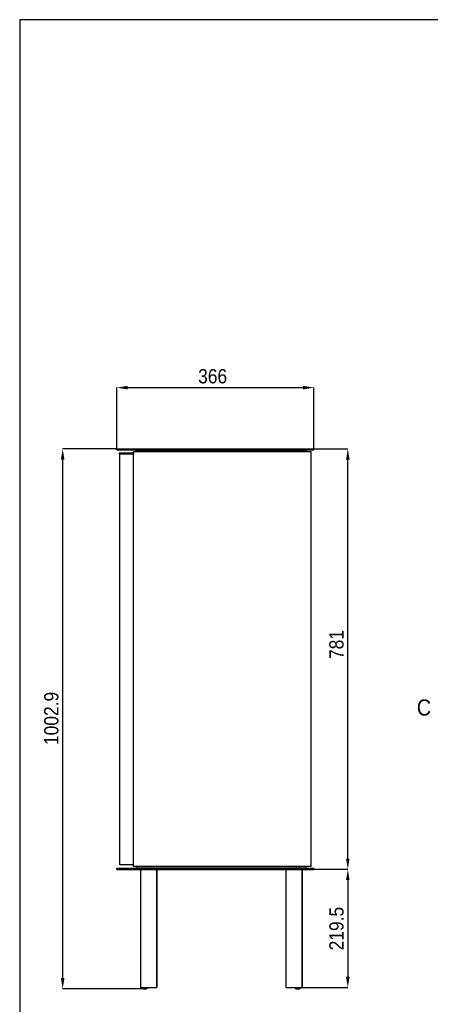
# Model space of a CAD drawing. Header units: millimetres. Extents: x -31 to 4069, y 62 to 2932.
# Tile 490 of 492: x -31 to 732, y 1103 to 2932. Entities that reach past the tile are written whole.
import ezdxf

# ---------------------------------------------------------------- set-up
doc = ezdxf.new("R2010")
doc.units = ezdxf.units.MM
doc.header["$LTSCALE"] = 10
doc.header["$PDSIZE"] = -1
doc.linetypes.add('SLD-Solido', pattern=[0])
for name, color, linetype in [('QUOTE', 1, 'SLD-Solido'), ('SCHIZZI', 9, 'Continuous'), ('SEZIONI', 9, 'SLD-Solido')]:
    doc.layers.add(name, color=color, linetype=linetype)
doc.styles.add('SLDTEXTSTYLE0', font='Gothic.ttf', dxfattribs={"width": 0.913})
doc.dimstyles.new('SLDDIMSTYLE0', dxfattribs={"dimtxt": 26.458333, "dimasz": 20, "dimexe": 0, "dimexo": 0.0625, "dimgap": 6.614583, "dimtad": 1, "dimdec": 1, "dimrnd": 1e-09, "dimzin": 12, "dimdsep": 46, "dimtxsty": 'SLDTEXTSTYLE0', "dimsah": 1, "dimcen": 0.09, "dimadec": 0, "dimazin": 3, "dimtfac": 1, "dimtdec": 1, "dimtofl": 0, "dimtmove": 0, "dimatfit": 3, "dimfxl": 0, "dimfrac": 2, "dimtolj": 1, "dimtzin": 12, "dimarcsym": 0})

# ---------------------------------------------------------------- blocks, each defined once
blk = doc.blocks.new('_D_1')
at = {"layer": 'Defpoints', "color": 0}
for p in [(149.3, 2135), (48.5, 1132), (201, 1132)]:
    blk.add_point(p, dxfattribs=at)
at = {"layer": 'QUOTE', "color": 0, "lineweight": -2}
for p, q in [((149.2, 2135), (48.5, 2135)), ((48.5, 2115), (48.5, 1152)), ((200.9, 1132), (48.5, 1132))]:
    blk.add_line(p, q, dxfattribs=at)
at = {"layer": 'QUOTE', "color": 0}
for points in [[(45.2, 2115), (51.9, 2115), (48.5, 2135)], [(45.2, 1152), (51.9, 1152), (48.5, 1132)]]:
    blk.add_solid(points, dxfattribs=at)
at = {"layer": 'QUOTE', "color": 0, "insert": (14.1, 1634.3), "char_height": 26.46, "attachment_point": 2, "rotation": 90, "style": 'SLDTEXTSTYLE0'}
blk.add_mtext('\\A1;1002.9', dxfattribs=at)
blk = doc.blocks.new('_D_2')
at = {"layer": 'Defpoints', "color": 0}
for p in [(515.3, 2248.8), (149.3, 2135), (515.3, 2135)]:
    blk.add_point(p, dxfattribs=at)
at = {"layer": 'QUOTE', "color": 0, "lineweight": -2}
for p, q in [((149.3, 2135), (149.3, 2248.8)), ((169.3, 2248.8), (495.3, 2248.8)), ((515.3, 2135), (515.3, 2248.8))]:
    blk.add_line(p, q, dxfattribs=at)
at = {"layer": 'QUOTE', "color": 0}
for points in [[(169.3, 2252.1), (169.3, 2245.4), (149.3, 2248.8)], [(495.3, 2252.1), (495.3, 2245.4), (515.3, 2248.8)]]:
    blk.add_solid(points, dxfattribs=at)
at = {"layer": 'QUOTE', "color": 0, "insert": (327.2, 2283.2), "char_height": 26.46, "attachment_point": 2, "style": 'SLDTEXTSTYLE0'}
blk.add_mtext('\\A1;366', dxfattribs=at)
blk = doc.blocks.new('_D_3')
at = {"layer": 'Defpoints', "color": 0}
for p in [(515.3, 1354), (493.3, 1134.5), (578.4, 1134.5)]:
    blk.add_point(p, dxfattribs=at)
at = {"layer": 'QUOTE', "color": 0, "lineweight": -2}
for p, q in [((515.3, 1354), (578.4, 1354)), ((578.4, 1334), (578.4, 1154.5)), ((493.3, 1134.5), (578.4, 1134.5))]:
    blk.add_line(p, q, dxfattribs=at)
at = {"layer": 'QUOTE', "color": 0}
for points in [[(575.1, 1334), (581.7, 1334), (578.4, 1354)], [(575.1, 1154.5), (581.7, 1154.5), (578.4, 1134.5)]]:
    blk.add_solid(points, dxfattribs=at)
at = {"layer": 'QUOTE', "color": 0, "insert": (544, 1243.9), "char_height": 26.46, "attachment_point": 2, "rotation": 90, "style": 'SLDTEXTSTYLE0'}
blk.add_mtext('\\A1;219.5', dxfattribs=at)
blk = doc.blocks.new('_D_4')
at = {"layer": 'Defpoints', "color": 0}
for p in [(515.3, 2135), (578.4, 2135), (515.3, 1354)]:
    blk.add_point(p, dxfattribs=at)
at = {"layer": 'QUOTE', "color": 0, "lineweight": -2}
for p, q in [((515.3, 2135), (578.4, 2135)), ((578.4, 1374), (578.4, 2115)), ((515.3, 1354), (578.4, 1354))]:
    blk.add_line(p, q, dxfattribs=at)
at = {"layer": 'QUOTE', "color": 0}
for points in [[(575.1, 2115), (581.7, 2115), (578.4, 2135)], [(575.1, 1374), (581.7, 1374), (578.4, 1354)]]:
    blk.add_solid(points, dxfattribs=at)
at = {"layer": 'QUOTE', "color": 0, "insert": (544, 1771.6), "char_height": 26.46, "attachment_point": 2, "rotation": 90, "style": 'SLDTEXTSTYLE0'}
blk.add_mtext('\\A1;781', dxfattribs=at)

msp = doc.modelspace()

# ---------------------------------------------------------------- linework, layer by layer
for p, q in [((149.27, 2132.97), (149.27, 2134.97)), ((149.27, 2134.97), (155.27, 2134.97)), ((149.27, 2132.97), (155.27, 2132.97)), ((153.34, 2127.97), (153.34, 2125.97)), ((153.34, 2127.97), (153.98, 2127.97)), ((153.34, 2125.97), (153.98, 2125.97)), ((153.98, 2127.97), (156.89, 2127.97)), ((153.98, 2125.97), (156.89, 2125.97)), ((154.21, 2125.97), (154.21, 1362.97)), ((155.27, 2134.97), (509.27, 2134.97)), ((155.27, 2132.97), (509.27, 2132.97)), ((156.89, 2127.97), (158.01, 2127.97)), ((156.89, 2125.97), (158.01, 2125.97)), ((158.01, 2127.97), (158.01, 2125.97)), ((158.01, 2127.97), (161.55, 2127.97)), ((158.01, 2125.97), (161.55, 2125.97)), ((161.55, 2127.97), (163.94, 2127.97)), ((161.55, 2125.97), (163.94, 2125.97)), ((163.94, 2127.97), (177.39, 2127.97)), ((163.94, 2125.97), (177.39, 2125.97)), ((177.39, 2127.97), (180.39, 2127.97)), ((177.39, 2125.97), (180.39, 2125.97)), ((180.39, 2127.97), (180.39, 2129.47)), ((183.31, 2129.47), (180.39, 2129.47)), ((180.39, 2127.97), (180.39, 2125.97)), ((180.39, 1362.97), (180.39, 2125.97)), ((186.42, 2129.47), (183.31, 2129.47)), ((185.39, 2132.47), (185.39, 2129.97)), ((185.39, 2132.47), (190.39, 2132.47)), ((185.39, 2129.97), (190.39, 2129.97)), ((187.35, 2129.47), (186.42, 2129.47)), ((193.21, 2129.47), (187.35, 2129.47)), ((190.39, 2132.47), (496.14, 2132.47)), ((190.39, 2129.97), (496.14, 2129.97)), ((195.06, 2129.47), (193.21, 2129.47)), ((200.92, 2129.47), (195.06, 2129.47)), ((201.85, 2129.47), (200.92, 2129.47)), ((207.71, 2129.47), (201.85, 2129.47)), ((209.56, 2129.47), (207.71, 2129.47)), ((215.42, 2129.47), (209.56, 2129.47)), ((216.35, 2129.47), (215.42, 2129.47)), ((222.21, 2129.47), (216.35, 2129.47)), ((224.06, 2129.47), (222.21, 2129.47)), ((229.92, 2129.47), (224.06, 2129.47)), ((230.85, 2129.47), (229.92, 2129.47)), ((236.71, 2129.47), (230.85, 2129.47)), ((238.56, 2129.47), (236.71, 2129.47)), ((244.42, 2129.47), (238.56, 2129.47)), ((245.35, 2129.47), (244.42, 2129.47)), ((251.21, 2129.47), (245.35, 2129.47)), ((253.06, 2129.47), (251.21, 2129.47)), ((258.92, 2129.47), (253.06, 2129.47)), ((259.85, 2129.47), (258.92, 2129.47)), ((265.71, 2129.47), (259.85, 2129.47)), ((267.56, 2129.47), (265.71, 2129.47)), ((273.42, 2129.47), (267.56, 2129.47)), ((274.35, 2129.47), (273.42, 2129.47)), ((280.21, 2129.47), (274.35, 2129.47)), ((282.06, 2129.47), (280.21, 2129.47)), ((287.92, 2129.47), (282.06, 2129.47)), ((288.85, 2129.47), (287.92, 2129.47)), ((294.71, 2129.47), (288.85, 2129.47)), ((296.56, 2129.47), (294.71, 2129.47)), ((302.42, 2129.47), (296.56, 2129.47)), ((303.35, 2129.47), (302.42, 2129.47)), ((309.21, 2129.47), (303.35, 2129.47)), ((311.06, 2129.47), (309.21, 2129.47)), ((316.92, 2129.47), (311.06, 2129.47)), ((317.85, 2129.47), (316.92, 2129.47)), ((323.71, 2129.47), (317.85, 2129.47)), ((325.56, 2129.47), (323.71, 2129.47)), ((331.42, 2129.47), (325.56, 2129.47)), ((332.35, 2129.47), (331.42, 2129.47)), ((338.21, 2129.47), (332.35, 2129.47)), ((340.06, 2129.47), (338.21, 2129.47)), ((345.92, 2129.47), (340.06, 2129.47)), ((346.85, 2129.47), (345.92, 2129.47)), ((352.71, 2129.47), (346.85, 2129.47)), ((354.56, 2129.47), (352.71, 2129.47)), ((360.42, 2129.47), (354.56, 2129.47)), ((361.35, 2129.47), (360.42, 2129.47)), ((367.21, 2129.47), (361.35, 2129.47)), ((369.06, 2129.47), (367.21, 2129.47)), ((374.92, 2129.47), (369.06, 2129.47)), ((375.85, 2129.47), (374.92, 2129.47)), ((381.71, 2129.47), (375.85, 2129.47)), ((383.56, 2129.47), (381.71, 2129.47)), ((389.42, 2129.47), (383.56, 2129.47)), ((390.35, 2129.47), (389.42, 2129.47)), ((396.21, 2129.47), (390.35, 2129.47)), ((398.06, 2129.47), (396.21, 2129.47)), ((403.92, 2129.47), (398.06, 2129.47)), ((404.85, 2129.47), (403.92, 2129.47)), ((410.71, 2129.47), (404.85, 2129.47)), ((412.56, 2129.47), (410.71, 2129.47)), ((418.42, 2129.47), (412.56, 2129.47)), ((419.35, 2129.47), (418.42, 2129.47)), ((425.21, 2129.47), (419.35, 2129.47)), ((427.06, 2129.47), (425.21, 2129.47)), ((432.92, 2129.47), (427.06, 2129.47)), ((433.85, 2129.47), (432.92, 2129.47)), ((439.71, 2129.47), (433.85, 2129.47)), ((441.56, 2129.47), (439.71, 2129.47)), ((447.42, 2129.47), (441.56, 2129.47)), ((448.35, 2129.47), (447.42, 2129.47)), ((454.21, 2129.47), (448.35, 2129.47)), ((456.06, 2129.47), (454.21, 2129.47)), ((461.92, 2129.47), (456.06, 2129.47)), ((462.85, 2129.47), (461.92, 2129.47)), ((468.71, 2129.47), (462.85, 2129.47)), ((470.56, 2129.47), (468.71, 2129.47)), ((476.42, 2129.47), (470.56, 2129.47)), ((477.35, 2129.47), (476.42, 2129.47)), ((483.21, 2129.47), (477.35, 2129.47)), ((485.06, 2129.47), (483.21, 2129.47)), ((490.92, 2129.47), (485.06, 2129.47)), ((491.85, 2129.47), (490.92, 2129.47)), ((497.71, 2129.47), (491.85, 2129.47)), ((496.14, 2132.47), (501.14, 2132.47)), ((496.14, 2129.97), (501.14, 2129.97)), ((499.56, 2129.47), (497.71, 2129.47)), ((506.07, 2129.47), (499.56, 2129.47)), ((501.14, 2132.47), (501.14, 2129.97)), ((506.92, 2129.47), (506.07, 2129.47)), ((510.33, 2129.47), (506.92, 2129.47)), ((509.27, 2134.97), (515.27, 2134.97)), ((509.27, 2132.97), (515.27, 2132.97)), ((510.56, 2129.47), (510.33, 2129.47)), ((510.56, 1359.47), (510.56, 2129.47)), ((515.27, 2132.97), (515.27, 2134.97)), ((149.27, 1353.97), (149.27, 1355.97)), ((149.27, 1355.97), (155.27, 1355.97)), ((149.27, 1353.97), (155.27, 1353.97)), ((154.21, 1362.97), (154.44, 1362.97)), ((154.44, 1362.97), (157.85, 1362.97)), ((155.27, 1355.97), (509.27, 1355.97)), ((155.27, 1353.97), (509.27, 1353.97)), ((157.85, 1362.97), (158.7, 1362.97)), ((158.7, 1362.97), (165.21, 1362.97)), ((165.21, 1362.97), (167.06, 1362.97)), ((167.06, 1362.97), (172.92, 1362.97)), ((167.93, 1356.03), (167.93, 1355.97)), ((167.94, 1356.03), (167.94, 1355.97)), ((171, 1355.97), (171, 1356.03)), ((171.01, 1355.97), (171.01, 1356.03)), ((172.92, 1362.97), (173.85, 1362.97)), ((173.85, 1362.97), (177.46, 1362.97)), ((177.46, 1362.97), (180.39, 1362.97)), ((180.39, 1359.47), (180.39, 1362.97)), ((183.31, 1359.47), (180.39, 1359.47)), ((186.42, 1359.47), (183.31, 1359.47)), ((185.39, 1358.97), (185.39, 1356.47)), ((185.39, 1358.97), (190.39, 1358.97)), ((185.39, 1356.47), (190.39, 1356.47)), ((187.35, 1359.47), (186.42, 1359.47)), ((193.21, 1359.47), (187.35, 1359.47)), ((188.26, 1356.47), (188.26, 1355.97)), ((188.26, 1353.97), (188.26, 1353.47)), ((198.26, 1353.47), (188.26, 1353.47)), ((190.39, 1358.97), (496.14, 1358.97)), ((190.39, 1356.47), (496.14, 1356.47)), ((193.01, 1353.47), (193.01, 1134.47)), ((195.06, 1359.47), (193.21, 1359.47)), ((200.92, 1359.47), (195.06, 1359.47)), ((196.16, 1359.47), (196.16, 1358.97)), ((196.19, 1353.97), (196.19, 1353.52)), ((196.19, 1353.52), (204.59, 1353.52)), ((198.29, 1356.12), (198.14, 1355.97)), ((488.26, 1353.47), (198.26, 1353.47)), ((198.29, 1359.47), (198.29, 1358.97)), ((198.29, 1356.47), (198.29, 1356.12)), ((198.29, 1356.12), (202.49, 1356.12)), ((201.85, 1359.47), (200.92, 1359.47)), ((207.71, 1359.47), (201.85, 1359.47)), ((202.49, 1358.97), (202.49, 1359.47)), ((202.49, 1356.12), (202.49, 1356.47)), ((202.64, 1355.97), (202.49, 1356.12)), ((204.59, 1353.52), (204.59, 1353.97)), ((209.56, 1359.47), (207.71, 1359.47)), ((215.42, 1359.47), (209.56, 1359.47)), ((216.35, 1359.47), (215.42, 1359.47)), ((216.16, 1359.47), (216.16, 1358.97)), ((222.21, 1359.47), (216.35, 1359.47)), ((220.36, 1358.97), (220.36, 1359.47)), ((224.06, 1359.47), (222.21, 1359.47)), ((223.01, 1353.47), (223.01, 1134.47)), ((223.26, 1353.47), (223.26, 1134.47)), ((229.92, 1359.47), (224.06, 1359.47)), ((230.85, 1359.47), (229.92, 1359.47)), ((236.71, 1359.47), (230.85, 1359.47)), ((231.16, 1359.47), (231.16, 1358.97)), ((235.36, 1358.97), (235.36, 1359.47)), ((238.56, 1359.47), (236.71, 1359.47)), ((244.42, 1359.47), (238.56, 1359.47)), ((245.35, 1359.47), (244.42, 1359.47)), ((251.21, 1359.47), (245.35, 1359.47)), ((253.06, 1359.47), (251.21, 1359.47)), ((258.92, 1359.47), (253.06, 1359.47)), ((259.85, 1359.47), (258.92, 1359.47)), ((265.71, 1359.47), (259.85, 1359.47)), ((267.56, 1359.47), (265.71, 1359.47)), ((266.16, 1359.47), (266.16, 1358.97)), ((273.42, 1359.47), (267.56, 1359.47)), ((270.36, 1358.97), (270.36, 1359.47)), ((274.35, 1359.47), (273.42, 1359.47)), ((280.21, 1359.47), (274.35, 1359.47)), ((282.06, 1359.47), (280.21, 1359.47)), ((287.92, 1359.47), (282.06, 1359.47)), ((288.85, 1359.47), (287.92, 1359.47)), ((294.71, 1359.47), (288.85, 1359.47)), ((296.56, 1359.47), (294.71, 1359.47)), ((302.42, 1359.47), (296.56, 1359.47)), ((303.35, 1359.47), (302.42, 1359.47)), ((309.21, 1359.47), (303.35, 1359.47)), ((311.06, 1359.47), (309.21, 1359.47)), ((316.92, 1359.47), (311.06, 1359.47)), ((317.85, 1359.47), (316.92, 1359.47)), ((323.71, 1359.47), (317.85, 1359.47)), ((325.56, 1359.47), (323.71, 1359.47)), ((331.42, 1359.47), (325.56, 1359.47)), ((332.35, 1359.47), (331.42, 1359.47)), ((338.21, 1359.47), (332.35, 1359.47)), ((340.06, 1359.47), (338.21, 1359.47)), ((339.06, 1353.97), (339.06, 1353.52)), ((339.06, 1353.52), (347.46, 1353.52)), ((345.92, 1359.47), (340.06, 1359.47)), ((341.16, 1356.12), (341.01, 1355.97)), ((341.16, 1359.47), (341.16, 1358.97)), ((341.16, 1356.47), (341.16, 1356.12)), ((341.16, 1356.12), (345.36, 1356.12)), ((345.36, 1358.97), (345.36, 1359.47)), ((345.36, 1356.12), (345.36, 1356.47)), ((345.51, 1355.97), (345.36, 1356.12)), ((346.85, 1359.47), (345.92, 1359.47)), ((352.71, 1359.47), (346.85, 1359.47)), ((347.46, 1353.52), (347.46, 1353.97)), ((354.56, 1359.47), (352.71, 1359.47)), ((360.42, 1359.47), (354.56, 1359.47)), ((361.35, 1359.47), (360.42, 1359.47)), ((367.21, 1359.47), (361.35, 1359.47)), ((369.06, 1359.47), (367.21, 1359.47)), ((374.92, 1359.47), (369.06, 1359.47)), ((375.85, 1359.47), (374.92, 1359.47)), ((381.71, 1359.47), (375.85, 1359.47)), ((383.56, 1359.47), (381.71, 1359.47)), ((389.42, 1359.47), (383.56, 1359.47)), ((390.35, 1359.47), (389.42, 1359.47)), ((396.21, 1359.47), (390.35, 1359.47)), ((398.06, 1359.47), (396.21, 1359.47)), ((403.92, 1359.47), (398.06, 1359.47)), ((404.85, 1359.47), (403.92, 1359.47)), ((410.71, 1359.47), (404.85, 1359.47)), ((412.56, 1359.47), (410.71, 1359.47)), ((418.42, 1359.47), (412.56, 1359.47)), ((416.16, 1359.47), (416.16, 1358.97)), ((419.35, 1359.47), (418.42, 1359.47)), ((425.21, 1359.47), (419.35, 1359.47)), ((420.36, 1358.97), (420.36, 1359.47)), ((427.06, 1359.47), (425.21, 1359.47)), ((432.92, 1359.47), (427.06, 1359.47)), ((433.85, 1359.47), (432.92, 1359.47)), ((439.71, 1359.47), (433.85, 1359.47)), ((441.56, 1359.47), (439.71, 1359.47)), ((447.42, 1359.47), (441.56, 1359.47)), ((448.35, 1359.47), (447.42, 1359.47)), ((454.21, 1359.47), (448.35, 1359.47)), ((451.16, 1359.47), (451.16, 1358.97)), ((456.06, 1359.47), (454.21, 1359.47)), ((455.36, 1358.97), (455.36, 1359.47)), ((461.92, 1359.47), (456.06, 1359.47)), ((462.85, 1359.47), (461.92, 1359.47)), ((468.71, 1359.47), (462.85, 1359.47)), ((463.26, 1353.47), (463.26, 1134.47)), ((466.16, 1359.47), (466.16, 1358.97)), ((470.56, 1359.47), (468.71, 1359.47)), ((470.36, 1358.97), (470.36, 1359.47)), ((476.42, 1359.47), (470.56, 1359.47)), ((477.35, 1359.47), (476.42, 1359.47)), ((483.21, 1359.47), (477.35, 1359.47)), ((481.94, 1353.97), (481.94, 1353.52)), ((481.94, 1353.52), (490.34, 1353.52)), ((485.06, 1359.47), (483.21, 1359.47)), ((484.04, 1356.12), (483.89, 1355.97)), ((484.04, 1359.47), (484.04, 1358.97)), ((484.04, 1356.47), (484.04, 1356.12)), ((484.04, 1356.12), (488.24, 1356.12)), ((490.92, 1359.47), (485.06, 1359.47)), ((488.24, 1358.97), (488.24, 1359.47)), ((488.24, 1356.12), (488.24, 1356.47)), ((488.39, 1355.97), (488.24, 1356.12)), ((498.26, 1353.47), (488.26, 1353.47)), ((490.34, 1353.52), (490.34, 1353.97)), ((490.36, 1358.97), (490.36, 1359.47)), ((491.85, 1359.47), (490.92, 1359.47)), ((497.71, 1359.47), (491.85, 1359.47)), ((493.26, 1353.47), (493.26, 1134.47)), ((493.51, 1353.47), (493.51, 1134.47)), ((496.14, 1358.97), (501.14, 1358.97)), ((496.14, 1356.47), (501.14, 1356.47)), ((499.56, 1359.47), (497.71, 1359.47)), ((498.26, 1356.47), (498.26, 1355.97)), ((498.26, 1353.97), (498.26, 1353.47)), ((506.07, 1359.47), (499.56, 1359.47)), ((501.14, 1358.97), (501.14, 1356.47)), ((506.92, 1359.47), (506.07, 1359.47)), ((510.33, 1359.47), (506.92, 1359.47)), ((509.27, 1355.97), (515.27, 1355.97)), ((509.27, 1353.97), (515.27, 1353.97)), ((510.56, 1359.47), (510.33, 1359.47)), ((515.27, 1353.97), (515.27, 1355.97)), ((193.01, 1134.47), (223.01, 1134.47)), ((196.01, 1134.47), (196.01, 1132.97)), ((206.01, 1132.97), (206.01, 1134.47)), ((206.26, 1132.97), (206.26, 1134.47)), ((223.01, 1134.47), (223.26, 1134.47)), ((463.26, 1134.47), (493.26, 1134.47)), ((480.26, 1134.47), (480.26, 1132.97)), ((490.26, 1132.97), (490.26, 1134.47)), ((490.51, 1132.97), (490.51, 1134.47)), ((493.26, 1134.47), (493.51, 1134.47)), ((196.02, 1132.97), (196.01, 1132.97)), ((196.2, 1132.97), (196.02, 1132.97)), ((196.45, 1132.97), (196.2, 1132.97)), ((197.05, 1132.97), (196.45, 1132.97)), ((197.7, 1132.97), (197.05, 1132.97)), ((204.32, 1132.97), (197.7, 1132.97)), ((204.97, 1132.97), (204.32, 1132.97)), ((205.57, 1132.97), (204.97, 1132.97)), ((205.82, 1132.97), (205.57, 1132.97)), ((206, 1132.97), (205.82, 1132.97)), ((206.01, 1132.97), (206, 1132.97)), ((206.07, 1132.97), (206, 1132.97)), ((206.25, 1132.97), (206.07, 1132.97)), ((206.26, 1132.97), (206.25, 1132.97)), ((480.27, 1132.97), (480.26, 1132.97)), ((480.45, 1132.97), (480.27, 1132.97)), ((480.7, 1132.97), (480.45, 1132.97)), ((481.3, 1132.97), (480.7, 1132.97)), ((481.95, 1132.97), (481.3, 1132.97)), ((488.57, 1132.97), (481.95, 1132.97)), ((489.22, 1132.97), (488.57, 1132.97)), ((489.82, 1132.97), (489.22, 1132.97)), ((490.07, 1132.97), (489.82, 1132.97)), ((490.25, 1132.97), (490.07, 1132.97)), ((490.26, 1132.97), (490.25, 1132.97)), ((490.32, 1132.97), (490.25, 1132.97)), ((490.5, 1132.97), (490.32, 1132.97)), ((490.51, 1132.97), (490.5, 1132.97))]:
    msp.add_line(p, q)
at = {"flags": 128}
for points in [[(204.78, 1132.53), (204.91, 1132.56), (206.07, 1132.97)], [(489.03, 1132.53), (489.16, 1132.56), (490.32, 1132.97)]]:
    msp.add_lwpolyline(points, dxfattribs=at)
for centre, radius, start, end in [((201.01, 1144.97), 13, 247.38014, 292.61986), ((201.01, 1144.97), 13, 247.43005, 292.56995), ((201.01, 1144.97), 12.93, 248.13975, 291.86025), ((201.01, 1144.97), 12.84, 249.19142, 290.80858), ((201.01, 1144.97), 12.64, 251.72847, 288.27153), ((201.01, 1144.97), 12.45, 254.59184, 285.40816), ((201.26, 1144.97), 13, 269.44907, 292.61986), ((201.26, 1144.97), 13, 270.52908, 292.56995), ((485.26, 1144.97), 13, 247.38014, 292.61986), ((485.26, 1144.97), 13, 247.43005, 292.56995), ((485.26, 1144.97), 12.93, 248.13975, 291.86025), ((485.26, 1144.97), 12.84, 249.19142, 290.80858), ((485.26, 1144.97), 12.64, 251.72847, 288.27153), ((485.26, 1144.97), 12.45, 254.59184, 285.40816), ((485.51, 1144.97), 13, 269.44907, 292.61986), ((485.51, 1144.97), 13, 270.52905, 292.56995)]:
    msp.add_arc(centre, radius, start, end)
at = {"layer": 'SCHIZZI', "color": 7}
msp.add_lwpolyline([(4068.63, 62.27), (4068.44, 2932.27), (-31.37, 2932.27), (-31.37, 62.27)], close=True, dxfattribs=at)

# ---------------------------------------------------------------- texts
at = {"layer": 'SEZIONI', "insert": (706.64, 1669.65), "char_height": 30, "attachment_point": 1, "style": 'SLDTEXTSTYLE0'}
msp.add_mtext('C', dxfattribs=at)

# ---------------------------------------------------------------- dimensions: what is measured, and where the dimension line sits
at = {"layer": 'QUOTE'}
dim = msp.add_linear_dim(base=(515.27, 2248.76), p1=(149.27, 2134.97), p2=(515.27, 2134.97), dimstyle='SLDDIMSTYLE0', dxfattribs=at)
dim.commit()
dim.dimension.update_dxf_attribs({"geometry": '_D_2', "text_midpoint": (327.22, 2248.76), "dimtype": 160})
for base, p1, p2, picture, middle in [((48.54, 1132.04), (149.27, 2134.97), (201.01, 1132.04), '_D_1', (48.54, 1634.26)), ((578.4, 2134.97), (515.27, 1353.97), (515.27, 2134.97), '_D_4', (578.4, 1771.62)), ((578.4, 1134.47), (515.27, 1353.97), (493.26, 1134.47), '_D_3', (578.4, 1243.87))]:
    dim = msp.add_linear_dim(base=base, p1=p1, p2=p2, angle=90, dimstyle='SLDDIMSTYLE0', dxfattribs=at)
    dim.commit()
    dim.dimension.update_dxf_attribs({"geometry": picture, "text_midpoint": middle, "dimtype": 160})

doc.saveas('drawing.dxf')
